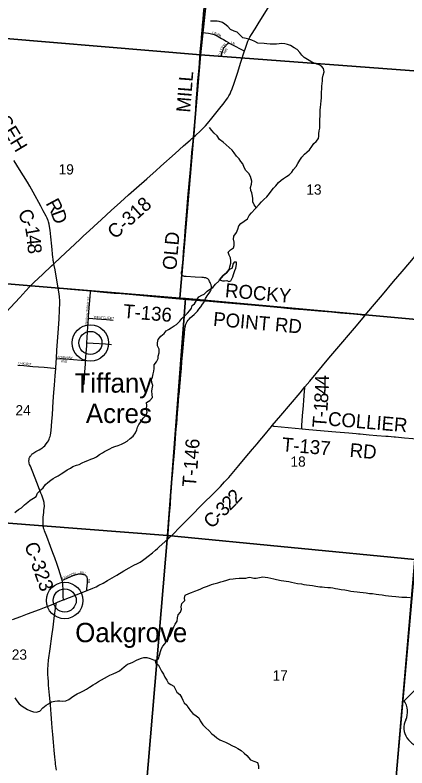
# Model space of a CAD drawing. Extents: x 1410790 to 1770854, y 566777 to 831614.
# Drawn here: x 1577422 to 1585877, y 673810 to 690045 of the extents above; entities that cross this region are included whole.
import ezdxf

# ---------------------------------------------------------------- set-up
doc = ezdxf.new("R2010")
doc.units = 0
for name, color, linetype in [('GM_X_County_Road', 7, 'Continuous'), ('GM_X_County_Road_Text', 7, 'Continuous'), ('GM_X_Minor_Lake', 7, 'Continuous'), ('GM_X_Minor_River', 7, 'Continuous'), ('GM_X_Section', 7, 'Continuous'), ('GM_X_Section_Text', 7, 'Continuous'), ('GM_X_Township', 7, 'Continuous'), ('GM_X_Township_Road', 7, 'Continuous'), ('GM_X_Township_Road_Text', 7, 'Continuous'), ('GM_X_Township_Subdivision', 7, 'Continuous'), ('GM_X_Township_Subdivision_Text', 7, 'Continuous'), ('GM_X_Unincorporated', 7, 'Continuous'), ('GM_X_Unincorporated_Location', 7, 'Continuous'), ('GM_X_Unincorporated_Text', 7, 'Continuous'), ('GM_X_US_Shield', 7, 'Continuous')]:
    doc.layers.add(name, color=color, linetype=linetype)

msp = doc.modelspace()

# ---------------------------------------------------------------- linework, layer by layer
at = {"layer": 'GM_X_County_Road'}
for points in [[(1582373, 689270), (1582385, 689309), (1582421, 689418), (1582444, 689480), (1582464, 689525), (1582486, 689569), (1582520, 689626), (1582599, 689751), (1582687, 689889), (1582810, 690083), (1582950, 690305), (1583134, 690596), (1583196, 690693), (1583259, 690792)], [(1581278, 687419), (1581307, 687444), (1581428, 687554), (1581487, 687611), (1581532, 687659), (1581574, 687709), (1581666, 687824), (1581811, 688002), (1581934, 688155), (1581984, 688221), (1582012, 688261), (1582037, 688303), (1582060, 688346), (1582080, 688390), (1582105, 688451), (1582148, 688575), (1582220, 688793), (1582296, 689027), (1582373, 689270)], [(1581199, 687348), (1581217, 687364), (1581278, 687419)], [(1578260, 684683), (1578402, 684814), (1578819, 685207), (1578901, 685283), (1579021, 685394), (1579118, 685483), (1579287, 685637), (1579499, 685831), (1579700, 686011), (1579871, 686165), (1580042, 686316), (1580263, 686512), (1580336, 686578), (1580458, 686688), (1580567, 686787), (1580873, 687059), (1581057, 687223), (1581199, 687348)], [(1578260, 684683), (1578251, 684732), (1578247, 684755), (1578242, 684786), (1578238, 684819), (1578213, 685064), (1578194, 685260), (1578179, 685407), (1578168, 685488), (1578158, 685537), (1578146, 685585), (1578137, 685612), (1578129, 685632), (1578116, 685662), (1578094, 685706), (1578031, 685822), (1577976, 685922), (1577811, 686224), (1577738, 686353), (1577688, 686438), (1577602, 686577), (1577516, 686717), (1577406, 686900), (1577398, 686911)], [(1584977, 683574), (1585134, 683760), (1585346, 684011), (1585588, 684300), (1585770, 684512), (1585939, 684712), (1586088, 684888), (1586290, 685125), (1586398, 685249), (1586453, 685309), (1586485, 685340)], [(1577222, 683629), (1577522, 683955), (1577655, 684100), (1577734, 684183), (1577829, 684275), (1578019, 684455), (1578210, 684636), (1578260, 684683)], [(1578351, 684158), (1578284, 684553), (1578267, 684647), (1578260, 684683)], [(1578313, 682641), (1578326, 682819), (1578353, 683195), (1578372, 683490), (1578383, 683687), (1578388, 683835), (1578388, 683884), (1578380, 683966), (1578372, 684032), (1578351, 684158)], [(1583675, 682025), (1583783, 682152), (1584193, 682643), (1584362, 682844), (1584743, 683296), (1584965, 683559), (1584977, 683574)], [(1578299, 682426), (1578307, 682557), (1578313, 682641)], [(1578439, 677856), (1578426, 677904), (1578396, 677998), (1578365, 678091), (1578327, 678199), (1578277, 678338), (1578237, 678446), (1578187, 678585), (1578105, 678799), (1578059, 678922), (1578047, 678952), (1578038, 678982), (1578034, 678998), (1578030, 679014), (1578027, 679029), (1578025, 679061), (1578025, 679093), (1578032, 679217), (1578040, 679318), (1578043, 679363), (1578054, 679453), (1578055, 679469), (1578052, 679502), (1578047, 679535), (1578035, 679583), (1578021, 679630), (1577999, 679691), (1577981, 679737), (1577929, 679875), (1577858, 680058), (1577789, 680225), (1577752, 680316), (1577737, 680354), (1577729, 680381), (1577725, 680400), (1577722, 680425), (1577722, 680442), (1577723, 680457), (1577726, 680472), (1577730, 680487), (1577736, 680502), (1577742, 680514), (1577751, 680530), (1577760, 680542), (1577770, 680555), (1577782, 680571), (1577794, 680583), (1577808, 680594), (1577824, 680606), (1577847, 680622), (1577868, 680633), (1577900, 680648), (1577943, 680669), (1577978, 680689), (1578002, 680704), (1578014, 680714), (1578039, 680735), (1578062, 680759), (1578094, 680797), (1578123, 680837), (1578140, 680866), (1578155, 680896), (1578167, 680926), (1578178, 680957), (1578187, 680989), (1578196, 681038), (1578201, 681087), (1578216, 681284), (1578227, 681431), (1578245, 681709), (1578261, 681903), (1578273, 682065), (1578288, 682262), (1578299, 682426)], [(1582972, 681193), (1583157, 681413), (1583571, 681901), (1583675, 682025)], [(1580726, 678749), (1580750, 678771), (1580809, 678828), (1580994, 679015), (1581192, 679217), (1581282, 679307), (1581395, 679426), (1581453, 679484), (1581523, 679553), (1581650, 679675), (1581764, 679789), (1581855, 679882), (1581944, 679979), (1582031, 680075), (1582248, 680334), (1582385, 680497), (1582546, 680684), (1582644, 680802), (1582704, 680872), (1582788, 680973), (1582957, 681175), (1582972, 681193)], [(1578959, 677628), (1578978, 677635), (1579099, 677685), (1579174, 677718), (1579233, 677748), (1579320, 677796), (1579419, 677853), (1579617, 677970), (1579772, 678062), (1579887, 678126), (1579988, 678179), (1580061, 678217), (1580118, 678250), (1580173, 678286), (1580227, 678325), (1580296, 678377), (1580384, 678451), (1580450, 678507), (1580493, 678543), (1580530, 678575), (1580653, 678683), (1580726, 678749)], [(1578465, 677434), (1578465, 677443), (1578462, 677501), (1578459, 677562), (1578459, 677595), (1578457, 677677), (1578454, 677738), (1578452, 677775), (1578445, 677824), (1578439, 677856)], [(1578465, 677434), (1578596, 677485), (1578764, 677551), (1578959, 677628)], [(1577367, 677014), (1577545, 677078), (1577691, 677131), (1577953, 677228), (1578059, 677272), (1578242, 677345), (1578310, 677372)], [(1578316, 673762), (1578301, 673848), (1578295, 673894), (1578291, 673928), (1578281, 674043), (1578267, 674190), (1578253, 674369), (1578239, 674533), (1578224, 674677), (1578214, 674777), (1578198, 674973), (1578184, 675168), (1578166, 675381), (1578147, 675593), (1578140, 675675), (1578134, 675756), (1578131, 675822), (1578128, 675887), (1578129, 675936), (1578136, 676034), (1578146, 676131), (1578178, 676375), (1578214, 676651), (1578242, 676845), (1578268, 677041), (1578302, 677298), (1578307, 677336), (1578309, 677359), (1578310, 677372)], [(1578310, 677372), (1578354, 677390), (1578443, 677426), (1578465, 677434)]]:
    msp.add_lwpolyline(points, dxfattribs=at)
at = {"layer": 'GM_X_Minor_Lake'}
for points in [[(1581836, 684334), (1581896, 684316), (1581943, 684317), (1581989, 684321), (1582035, 684300), (1582075, 684312), (1582100, 684357), (1582122, 684401), (1582135, 684449), (1582149, 684493), (1582166, 684537), (1582182, 684584), (1582193, 684626), (1582201, 684676), (1582198, 684718), (1582152, 684719), (1582123, 684671), (1582111, 684623), (1582102, 684583), (1582040, 684560)], [(1582040, 684560), (1581983, 684489), (1581913, 684426), (1581836, 684334)]]:
    msp.add_lwpolyline(points, dxfattribs=at)
at = {"layer": 'GM_X_Minor_River'}
for points in [[(1582657, 689441), (1582598, 689476), (1582532, 689503), (1582462, 689522), (1582410, 689537), (1582338, 689557), (1582275, 689612), (1582213, 689673), (1582146, 689700), (1582072, 689735), (1582012, 689796), (1581949, 689849), (1581897, 689883), (1581829, 689904), (1581779, 689913), (1581707, 689914), (1581639, 689914)], [(1582603, 685868), (1582690, 685961), (1582738, 686017), (1582788, 686065), (1582853, 686124), (1582909, 686194), (1582944, 686246), (1583000, 686315), (1583050, 686359), (1583107, 686435), (1583165, 686488), (1583215, 686522), (1583279, 686562), (1583332, 686599), (1583396, 686655), (1583426, 686713), (1583487, 686778), (1583523, 686842), (1583566, 686914), (1583610, 686982), (1583667, 687043), (1583717, 687087), (1583773, 687142), (1583822, 687214), (1583870, 687272), (1583920, 687316), (1583971, 687381), (1583977, 687433), (1583979, 687487), (1583986, 687547), (1583994, 687609), (1583995, 687669), (1583997, 687721), (1583998, 687797), (1584002, 687867), (1584007, 687935), (1584007, 687996), (1584012, 688062), (1584016, 688118), (1584027, 688204), (1584031, 688256), (1584032, 688330), (1584036, 688382), (1584041, 688454), (1584041, 688514), (1584045, 688570), (1584052, 688624), (1584054, 688682), (1584071, 688752), (1584091, 688820), (1584078, 688892), (1584034, 688944), (1583983, 688969), (1583929, 688989), (1583857, 689018), (1583803, 689042), (1583728, 689087), (1583656, 689133), (1583611, 689183), (1583563, 689238), (1583506, 689300), (1583440, 689337), (1583361, 689388), (1583299, 689410), (1583239, 689422), (1583171, 689429), (1583119, 689425), (1583063, 689420), (1582997, 689418), (1582925, 689419), (1582857, 689427), (1582794, 689434), (1582657, 689441)], [(1582626, 685893), (1582577, 685950), (1582553, 686019), (1582550, 686087), (1582541, 686139), (1582528, 686210), (1582512, 686262), (1582503, 686328), (1582526, 686400), (1582531, 686462), (1582517, 686514), (1582502, 686565), (1582465, 686631), (1582399, 686692), (1582368, 686761), (1582337, 686835), (1582293, 686890), (1582254, 686944), (1582197, 687003), (1582149, 687074), (1582108, 687135), (1581977, 687246), (1581911, 687303), (1581834, 687364), (1581781, 687437), (1581721, 687500), (1581666, 687559), (1581618, 687619)], [(1582296, 685553), (1582364, 685601), (1582435, 685652), (1582470, 685721), (1582526, 685779), (1582603, 685868)], [(1578494, 680202), (1578548, 680241), (1578615, 680276), (1578671, 680312), (1578751, 680341), (1578805, 680356), (1578873, 680387), (1578932, 680415), (1578992, 680438), (1579058, 680465), (1579120, 680490), (1579176, 680518), (1579245, 680569), (1579305, 680608), (1579355, 680636), (1579412, 680661), (1579464, 680688), (1579520, 680718), (1579574, 680739), (1579646, 680760), (1579717, 680793), (1579779, 680824), (1579839, 680856), (1579908, 680913), (1579968, 680966), (1580023, 681034), (1580048, 681099), (1580062, 681157), (1580091, 681219), (1580142, 681284), (1580187, 681356), (1580253, 681415), (1580270, 681481), (1580255, 681563), (1580262, 681623), (1580257, 681689), (1580327, 681736), (1580390, 681795), (1580382, 681863), (1580371, 681932), (1580378, 681986), (1580391, 682055), (1580374, 682122), (1580368, 682184), (1580385, 682240), (1580402, 682309), (1580415, 682363), (1580423, 682423), (1580426, 682503), (1580473, 682565), (1580510, 682640), (1580510, 682692), (1580531, 682760), (1580534, 682842), (1580495, 682910), (1580494, 682980), (1580511, 683046), (1580570, 683118), (1580638, 683179), (1580679, 683236), (1580731, 683266), (1580787, 683301), (1580858, 683346), (1580908, 683372), (1580979, 683447), (1581019, 683500), (1581092, 683563), (1581144, 683615), (1581195, 683676), (1581226, 683728), (1581242, 683780), (1581293, 683819), (1581333, 683889), (1581384, 683972), (1581449, 684005), (1581501, 684025), (1581565, 684088), (1581620, 684127), (1581688, 684170), (1581749, 684242), (1581816, 684307), (1581836, 684334), (1581913, 684426), (1581983, 684489), (1582040, 684560), (1582059, 684614), (1582076, 684692), (1582078, 684744), (1582071, 684808), (1582044, 684866), (1582017, 684935), (1582069, 684982), (1582134, 685025), (1582150, 685079), (1582149, 685149), (1582132, 685213), (1582141, 685279), (1582196, 685357), (1582231, 685426), (1582251, 685498), (1582296, 685553)], [(1577415, 679317), (1577496, 679380), (1577564, 679421), (1577625, 679480), (1577699, 679543), (1577750, 679581), (1577820, 679630), (1577875, 679663), (1577907, 679733), (1577978, 679804), (1578029, 679851), (1578079, 679919), (1578130, 679966), (1578192, 680013), (1578243, 680051), (1578297, 680080), (1578353, 680112), (1578418, 680155), (1578494, 680202)], [(1578090, 675161), (1578143, 675194), (1578211, 675234), (1578279, 675253), (1578335, 675256), (1578387, 675259), (1578441, 675253), (1578515, 675258), (1578583, 675287), (1578637, 675326), (1578688, 675366), (1578764, 675405), (1578838, 675444), (1578902, 675475), (1578963, 675511), (1579027, 675552), (1579104, 675603), (1579160, 675634), (1579224, 675675), (1579284, 675707), (1579353, 675748), (1579415, 675785), (1579465, 675809), (1579540, 675836), (1579616, 675873), (1579672, 675906), (1579727, 675947), (1579777, 675993), (1579845, 676046), (1579914, 676069), (1579964, 676093), (1580040, 676136), (1580094, 676159), (1580150, 676176), (1580200, 676190), (1580268, 676189), (1580338, 676168), (1580409, 676143), (1580463, 676135), (1580518, 676172), (1580538, 676242), (1580563, 676323), (1580584, 676383), (1580611, 676435), (1580651, 676486), (1580684, 676540), (1580720, 676600), (1580767, 676659), (1580800, 676731), (1580817, 676782), (1580847, 676852), (1580876, 676910), (1580917, 676977), (1580924, 677049), (1580942, 677113), (1580989, 677172), (1581016, 677234), (1581006, 677284), (1581023, 677358), (1581082, 677419), (1581078, 677469), (1581093, 677537), (1581168, 677572), (1581228, 677596), (1581298, 677621), (1581376, 677652), (1581430, 677671), (1581490, 677701), (1581553, 677722), (1581611, 677747), (1581663, 677764), (1581713, 677778), (1581795, 677803), (1581863, 677826), (1581921, 677841), (1581989, 677859), (1582057, 677878), (1582125, 677887), (1582181, 677894), (1582255, 677901), (1582331, 677902), (1582399, 677904), (1582449, 677917), (1582485, 677921)], [(1582485, 677921), (1582572, 677901), (1582624, 677904), (1582694, 677914), (1582768, 677929), (1582820, 677924), (1582872, 677918), (1582942, 677905), (1583005, 677888), (1583065, 677874), (1583161, 677853), (1583217, 677846), (1583273, 677836), (1583325, 677829), (1583383, 677814), (1583454, 677802), (1583518, 677789), (1583600, 677778), (1583652, 677768), (1583710, 677761), (1583772, 677752), (1583836, 677744), (1583914, 677729), (1583994, 677718), (1584046, 677716), (1584100, 677711), (1584169, 677704), (1584225, 677698), (1584279, 677695), (1584333, 677683), (1584385, 677670), (1584457, 677661), (1584533, 677649), (1584611, 677634), (1584663, 677625), (1584733, 677617), (1584806, 677608), (1584862, 677601), (1584930, 677593), (1585000, 677584), (1585072, 677575), (1585130, 677569), (1585216, 677558), (1585270, 677549), (1585342, 677540), (1585412, 677528), (1585482, 677521), (1585553, 677516), (1585635, 677507), (1585703, 677497), (1585763, 677492), (1585817, 677492), (1585871, 677489), (1585943, 677484)], [(1580439, 676138), (1580462, 676069), (1580520, 676024), (1580543, 675969), (1580580, 675899), (1580627, 675832), (1580652, 675766), (1580693, 675700), (1580725, 675647), (1580780, 675610), (1580851, 675570), (1580881, 675503), (1580910, 675447), (1580977, 675392), (1581018, 675319), (1581039, 675269), (1581071, 675215), (1581128, 675162), (1581155, 675112), (1581208, 675039), (1581259, 674986), (1581327, 674936), (1581384, 674891), (1581413, 674824), (1581474, 674738), (1581535, 674675), (1581600, 674614), (1581669, 674549), (1581720, 674511), (1581774, 674462), (1581841, 674415), (1581893, 674396), (1581960, 674364), (1582033, 674327), (1582099, 674296), (1582176, 674259), (1582230, 674230), (1582301, 674183), (1582364, 674129), (1582423, 674078)], [(1577416, 675323), (1577461, 675259), (1577512, 675194), (1577579, 675141), (1577631, 675105), (1577690, 675070), (1577756, 675039), (1577823, 675020), (1577877, 675014), (1577959, 675035), (1578022, 675108), (1578090, 675161)], [(1582423, 674078), (1582504, 673985), (1582573, 673954), (1582651, 673930), (1582674, 673857), (1582674, 673791)]]:
    msp.add_lwpolyline(points, dxfattribs=at)
at = {"layer": 'GM_X_Section'}
for points in [[(1576570, 694951), (1581992, 694513), (1581424, 689189), (1576100, 689633)], [(1581992, 694513), (1587282, 694087), (1586797, 688788), (1581424, 689189)], [(1576100, 689633), (1581424, 689189), (1580978, 683941), (1575683, 684375), (1575621, 684378)], [(1581424, 689189), (1586797, 688788), (1586320, 683459), (1581096, 683931), (1580978, 683941)], [(1575683, 684375), (1580978, 683941), (1581096, 683931), (1580713, 678819), (1575325, 679240)], [(1581096, 683931), (1586320, 683459), (1586496, 683440), (1586048, 678308), (1580713, 678819)], [(1575325, 679240), (1580713, 678819), (1580253, 673371), (1574858, 673843)], [(1580713, 678819), (1586048, 678308), (1585584, 672952), (1580253, 673371)], [(1586048, 678308), (1591372, 677863), (1590866, 672495), (1585584, 672952)]]:
    msp.add_lwpolyline(points, close=True, dxfattribs=at)
at = {"layer": 'GM_X_Township'}
for points in [[(1586281, 680893), (1585595, 673055), (1585335, 670254), (1585317, 670059), (1585299, 669863), (1585281, 669650), (1585273, 669552), (1585262, 669420), (1585255, 669342), (1585248, 669243), (1585235, 669061), (1585230, 668995), (1585220, 668864), (1585215, 668799), (1585210, 668733), (1585202, 668635), (1585175, 668274), (1585151, 667962), (1585122, 667618), (1585119, 667576), (1591062, 667038)], [(1586281, 680893), (1585595, 673055)]]:
    msp.add_lwpolyline(points, dxfattribs=at)
at = {"layer": 'GM_X_Township_Road'}
for points in [[(1581455, 689672), (1581456, 689694), (1581469, 689825), (1581480, 689955), (1581491, 690070), (1581521, 690396), (1581532, 690527), (1581550, 690723), (1581566, 690902), (1581566, 690906)], [(1581278, 687419), (1581280, 687425), (1581282, 687440), (1581286, 687463), (1581295, 687549), (1581301, 687649), (1581308, 687750), (1581313, 687897), (1581319, 688011), (1581329, 688174), (1581344, 688339), (1581367, 688632), (1581384, 688828), (1581398, 688994), (1581410, 689144), (1581419, 689253), (1581443, 689531), (1581455, 689672)], [(1581261, 687325), (1581261, 687328), (1581267, 687377), (1581270, 687393), (1581278, 687419)], [(1581507, 683883), (1581513, 683896), (1581521, 683912), (1581531, 683930), (1581546, 683954), (1581569, 683987), (1581589, 684017), (1581625, 684068), (1581638, 684088), (1581647, 684106), (1581652, 684119), (1581656, 684133), (1581659, 684148), (1581659, 684166), (1581659, 684181), (1581658, 684200), (1581656, 684212), (1581650, 684230), (1581642, 684253), (1581630, 684280), (1581620, 684302), (1581609, 684322), (1581599, 684336), (1581589, 684348), (1581578, 684357), (1581564, 684366), (1581551, 684371), (1581537, 684375), (1581522, 684379), (1581507, 684381), (1581490, 684383), (1581452, 684385), (1581310, 684391), (1581113, 684405), (1581096, 684406), (1581078, 684409), (1581064, 684413), (1581055, 684417), (1581043, 684423), (1581036, 684428), (1581029, 684434), (1581022, 684442), (1581018, 684447), (1581014, 684455), (1581013, 684462), (1581011, 684471), (1581012, 684481), (1581016, 684498), (1581020, 684523), (1581024, 684548), (1581030, 684595), (1581034, 684645), (1581046, 684788), (1581059, 684942), (1581066, 685029), (1581077, 685171), (1581086, 685268), (1581093, 685384), (1581107, 685563), (1581129, 685825), (1581152, 686102), (1581184, 686494), (1581197, 686637), (1581219, 686877), (1581238, 687080), (1581255, 687262), (1581261, 687325)], [(1578351, 684158), (1578393, 684154), (1578621, 684135), (1578784, 684120), (1578962, 684103), (1579050, 684095)], [(1579050, 684095), (1579402, 684064), (1579563, 684051), (1579627, 684045), (1579883, 684023), (1580339, 683985), (1581052, 683922), (1581410, 683890), (1581507, 683883)], [(1580726, 678749), (1580725, 678763), (1580722, 678787), (1580722, 678819), (1580724, 678855), (1580756, 679280), (1580772, 679493), (1580786, 679689), (1580798, 679836), (1580807, 679967), (1580826, 680197), (1580843, 680392), (1580854, 680527), (1580876, 680799), (1580884, 680923), (1580892, 681025), (1580901, 681124), (1580909, 681230), (1580917, 681336), (1580928, 681470), (1580933, 681534), (1580940, 681615), (1580950, 681723), (1580958, 681829), (1580967, 681927), (1580977, 682034), (1580990, 682188), (1580998, 682286), (1581003, 682351), (1581010, 682433), (1581022, 682567), (1581043, 682789), (1581058, 682949), (1581064, 683044), (1581076, 683168), (1581088, 683291), (1581098, 683346), (1581106, 683379), (1581111, 683394), (1581118, 683410), (1581125, 683423), (1581136, 683440), (1581157, 683465), (1581177, 683488), (1581203, 683513), (1581246, 683552), (1581285, 683588), (1581325, 683627), (1581357, 683663), (1581389, 683701), (1581430, 683755), (1581468, 683809), (1581492, 683845), (1581502, 683869), (1581507, 683883)], [(1581507, 683883), (1581541, 683880), (1582013, 683840), (1582176, 683823), (1582271, 683816), (1582526, 683794), (1582927, 683758), (1583155, 683737), (1583286, 683725), (1583432, 683712), (1583645, 683693), (1583971, 683665), (1584249, 683642), (1584443, 683625), (1584720, 683600), (1584866, 683588), (1584908, 683584), (1584960, 683576), (1584977, 683574)], [(1583613, 681121), (1583611, 681128), (1583609, 681138), (1583609, 681147), (1583611, 681196), (1583626, 681405), (1583642, 681622), (1583652, 681737), (1583668, 681937), (1583673, 681997), (1583675, 682025)], [(1582972, 681193), (1582983, 681187), (1582991, 681184), (1582998, 681181), (1583006, 681178), (1583011, 681177), (1583613, 681121)], [(1583613, 681121), (1583757, 681108), (1584345, 681060), (1584621, 681035), (1584784, 681020), (1584833, 681016), (1584865, 681013), (1584996, 681001), (1585061, 680996), (1585224, 680982), (1585419, 680966), (1585468, 680961), (1585598, 680950)], [(1585598, 680950), (1585631, 680948), (1585826, 680931), (1586005, 680916), (1586102, 680907), (1586281, 680893)]]:
    msp.add_lwpolyline(points, dxfattribs=at)
at = {"layer": 'GM_X_Township_Subdivision'}
for points in [[(1581455, 689672), (1581479, 689670), (1581528, 689665), (1581592, 689656), (1581630, 689650), (1581662, 689643), (1581687, 689635), (1581718, 689625), (1581748, 689612), (1581806, 689583), (1581879, 689542), (1581918, 689517), (1581973, 689483), (1582025, 689452)], [(1582025, 689452), (1582003, 689426), (1581940, 689354), (1581922, 689328), (1581914, 689315), (1581903, 689291), (1581897, 689277), (1581888, 689249), (1581884, 689233), (1581878, 689202), (1581872, 689171)], [(1582025, 689452), (1582043, 689442), (1582059, 689433), (1582143, 689389), (1582306, 689301), (1582348, 689280), (1582367, 689272), (1582373, 689270)], [(1579007, 683508), (1579008, 683532), (1579016, 683647), (1579034, 683893), (1579048, 684073), (1579050, 684095)], [(1578972, 682979), (1578995, 683319), (1579007, 683508)], [(1579007, 683508), (1579020, 683507), (1579178, 683496), (1579393, 683481), (1579541, 683469)], [(1578945, 682598), (1578968, 682910), (1578972, 682979)], [(1578972, 682979), (1578987, 682978), (1579105, 682971), (1579370, 682953), (1579505, 682944)], [(1578313, 682641), (1578323, 682640), (1578450, 682631), (1578596, 682622), (1578933, 682599), (1578945, 682598)], [(1578908, 682072), (1578911, 682107), (1578928, 682353), (1578939, 682517), (1578945, 682598)], [(1577481, 682498), (1577609, 682487), (1577805, 682470), (1578050, 682449), (1578262, 682429), (1578299, 682426)], [(1578439, 677856), (1578466, 677867), (1578559, 677906), (1578676, 677957), (1578706, 677968), (1578719, 677973), (1578733, 677978), (1578748, 677983), (1578763, 677987), (1578779, 677991), (1578794, 677993), (1578810, 677994), (1578826, 677995), (1578841, 677994), (1578860, 677992), (1578879, 677988), (1578898, 677984), (1578915, 677979), (1578930, 677972), (1578942, 677965), (1578952, 677955), (1578960, 677945), (1578968, 677932), (1578974, 677916), (1578978, 677901), (1578980, 677887), (1578981, 677871), (1578981, 677850), (1578976, 677785), (1578972, 677753), (1578969, 677726), (1578964, 677689), (1578960, 677642), (1578959, 677628)]]:
    msp.add_lwpolyline(points, dxfattribs=at)
at = {"layer": 'GM_X_Unincorporated'}
for centre, radius in [((1579048, 682975), 393), ((1579048, 682975), 249), ((1578493, 677421), 393), ((1578493, 677421), 249)]:
    msp.add_circle(centre, radius, dxfattribs=at)
at = {"layer": 'GM_X_Unincorporated_Location'}
for p, q in [((1579048, 682975), (1579048, 682975)), ((1578493, 677421), (1578493, 677421))]:
    msp.add_line(p, q, dxfattribs=at)
at = {"layer": 'GM_X_US_Shield'}
msp.add_line((1586106, 675546), (1585816, 675256), dxfattribs=at)
for centre, start, end in [((1585484, 675023), 334.5471, 35.0009), ((1586218, 674676), 154.8319, 270.6383)]:
    msp.add_arc(centre, 406, start, end, dxfattribs=at)

# ---------------------------------------------------------------- texts
at = {"layer": 'GM_X_County_Road_Text'}
for s, rotation, p in [('TECUMSEH', 300.9211, (1576293, 688993)), ('R', 297.9607, (1578076, 685989)), ('C-318', 41.9057, (1579579, 685198)), ('C', 298.2532, (1577469, 685767)), ('D', 290.2461, (1578188, 685781)), ('1', 279.7682, (1577635, 685465)), ('-', 298.276, (1577585, 685550)), ('4', 275.8124, (1577666, 685289)), ('8', 275.6345, (1577685, 685105)), ('2', 47.1709, (1582197, 679486)), ('2', 45.5088, (1582061, 679347)), ('3', 44.931, (1581928, 679215)), ('C', 44.7144, (1581664, 678954)), ('-', 44.763, (1581840, 679127)), ('C-323', 289.5374, (1577618, 678620))]:
    msp.add_text(s, height=300, rotation=rotation, dxfattribs=at).set_placement(p)
at = {"layer": 'GM_X_Section_Text'}
for s, p in [('19', (1578362, 686607)), ('13', (1583705, 686172)), ('24', (1577431, 681412)), ('18', (1583364, 680306)), ('23', (1577352, 676144)), ('17', (1582977, 675693))]:
    msp.add_text(s, height=221, rotation=0, dxfattribs=at).set_placement(p)
at = {"layer": 'GM_X_Township_Road_Text'}
for s, rotation, p in [('MILL', 85.5152, (1581199, 687935)), ('OLD', 84.7464, (1580899, 684537)), ('ROCKY', 354.9449, (1581943, 683965)), ('T-136', 355.2365, (1579748, 683514)), ('POINT RD', 354.9167, (1581687, 683346)), ('4', 89.3794, (1584193, 682059)), ('4', 87.1697, (1584184, 681862)), ('8', 86.4224, (1584172, 681673)), ('1', 85.9241, (1584159, 681486)), ('T', 85.7318, (1584133, 681138)), ('-', 85.7599, (1584149, 681362)), ('COLLIER', 355.1285, (1584164, 681194)), ('T-146', 85.5155, (1581325, 679857)), ('T-137', 354.9591, (1583171, 680641)), ('RD', 355.0793, (1584631, 680518))]:
    msp.add_text(s, height=300, rotation=rotation, dxfattribs=at).set_placement(p)
at = {"layer": 'GM_X_Township_Subdivision_Text'}
for s, rotation, p in [('L', 339.8372, (1581671, 689652)), ('A', 337.4945, (1581704, 689640)), ('U', 335.7623, (1581744, 689623)), ('R', 334.3581, (1581784, 689605)), ('A', 332.2033, (1581819, 689588)), ('T', 54.9006, (1581899, 689308)), ('O', 51.3026, (1581919, 689336)), ('N', 51.6524, (1581947, 689371)), ('LN', 332.1086, (1582073, 689440)), ('C', 77.1683, (1581857, 689156)), ('L', 77.163, (1581866, 689195)), ('A', 74.0126, (1581873, 689229)), ('Y', 69.0551, (1581885, 689270)), ('A', 68.4015, (1581955, 689197)), ('V', 65.5027, (1581971, 689237)), ('E', 60.55, (1581989, 689276)), ('GROSSEPOINT ST', 85.9878, (1578988, 683360)), ('WESTCLIFF', 356.2357, (1579117, 683510)), ('CT', 356.8161, (1579464, 683488)), ('A', 353.0105, (1578330, 682650)), ('C', 356.3613, (1578377, 682644)), ('R', 356.3297, (1578416, 682641)), ('E', 356.3231, (1578456, 682639)), ('V', 356.3448, (1578491, 682637)), ('I', 356.3255, (1578535, 682634)), ('E', 356.7969, (1578557, 682632)), ('CHICO', 356.009, (1577484, 682511)), ('CT', 356.8161, (1577691, 682493)), ('AVE', 356.0569, (1578411, 682557)), ('W', 359.3804, (1578595, 682630)), ('GORDON', 22.6934, (1578453, 677873)), ('H', 354.122, (1578816, 678005)), ('I', 347.5755, (1578858, 678001)), ('L', 344.3136, (1578879, 677997)), ('L', 337.6786, (1578911, 677988)), ('DR', 270, (1578989, 677890))]:
    msp.add_text(s, height=50, rotation=rotation, dxfattribs=at).set_placement(p)
at = {"layer": 'GM_X_Unincorporated_Text'}
for s, p in [('Tiffany', (1578707, 681903)), ('Acres', (1578949, 681247)), ('Oakgrove', (1578720, 676522))]:
    msp.add_text(s, height=417, rotation=0, dxfattribs=at).set_placement(p)

doc.saveas('drawing.dxf')
